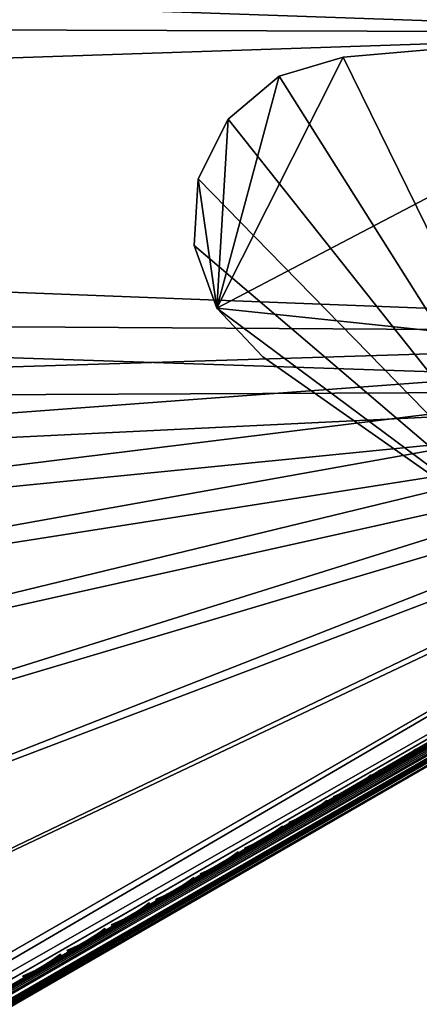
# Model space of a CAD drawing. Header units: inches. Extents: x 0 to 54.6, y -45.5 to 0.
# Tile 362 of 439: x 48.4 to 50.5, y -35.1 to -29.9. Entities that reach past the tile are written whole.
import ezdxf

# ---------------------------------------------------------------- set-up
doc = ezdxf.new("R2010")
doc.units = ezdxf.units.IN
doc.header["$LTSCALE"] = 0.03937
doc.header["$MEASUREMENT"] = 0
for name, color, linetype in [('A-FURN-3-ST', 151, 'Continuous'), ('A-FURN-3-ST-LGHW', 32, 'Continuous'), ('A-FURN-3-ST-SEAM', 250, 'Continuous'), ('A-FURN-3-STITCH', 15, 'Continuous')]:
    doc.layers.add(name, color=color, linetype=linetype)

msp = doc.modelspace()

# ---------------------------------------------------------------- meshes
at = {"layer": 'A-FURN-3-ST'}
mesh = msp.add_polyface(dxfattribs=at)
corners = [(24.4018, -31.097, 17.9625), (25.9369, -31.96, 18), (24.5748, -30.8708, 18), (52.3307, -29.9378, 18), (23.167, -29.8414, 18), (21.7162, -28.8736, 18), (51.1127, -28.0843, 18), (20.225, -27.9693, 18), (49.8291, -26.2757, 18), (48.4815, -24.5142, 18), (47.0716, -22.8021, 18), (45.6014, -21.1416, 18), (44.0726, -19.5348, 18), (42.4872, -17.9839, 18), (40.8472, -16.4907, 18), (39.1549, -15.0573, 18), (37.4122, -13.6853, 18), (35.6216, -12.3767, 18), (18.6962, -27.13, 18), (33.7852, -11.1331, 18), (31.9054, -9.9561, 18), (42.0806, -16.1148, 5.5), (42.0551, -16.143, 5.3087), (40.4315, -14.6855, 5.5), (40.1104, -15.0687, 5), (40.2332, -14.922, 5.0381), (41.7463, -16.4866, 5), (41.8742, -16.3443, 5.0381), (41.9826, -16.2236, 5.1464), (40.3374, -14.7977, 5.1464), (41.536, -16.7215, 17.9625), (39.9083, -15.3107, 17.9625), (42.0555, -16.1426, 17.1847), (42.0806, -16.1148, 16.9), (40.4074, -14.7142, 17.1847), (40.3369, -14.7985, 17.45), (41.9821, -16.2244, 17.45), (40.2247, -14.9325, 17.6778), (41.8654, -16.3545, 17.6778), (40.0785, -15.1073, 17.8526), (41.7132, -16.5241, 17.8526), (24.2095, -31.3469, 5), (22.8229, -30.3329, 5), (54.0012, -31.5337, 5), (52.879, -29.6824, 5), (21.3938, -29.3797, 5), (19.925, -28.4889, 5), (51.6934, -27.871, 5), (18.4192, -27.6622, 5), (50.4457, -26.1018, 5), (49.1376, -24.3769, 5), (47.7705, -22.6982, 5), (46.346, -21.068, 5), (44.866, -19.488, 5), (16.8791, -26.9013, 5), (43.3321, -17.9603, 5), (38.4263, -13.7083, 5), (36.6961, -12.4071, 5), (34.9219, -11.1665, 5), (33.1058, -9.9882, 5)]
mesh.append_faces([[corners[k] for k in face] for face in [(0, 1, 2), (2, 3, 4), (4, 3, 5), (5, 6, 7), (7, 6, 8), (7, 8, 9), (9, 10, 7), (7, 10, 11), (7, 11, 12), (12, 13, 7), (7, 13, 14), (7, 14, 15), (15, 16, 7), (7, 16, 17), (7, 17, 18), (18, 17, 19), (18, 19, 20), (21, 22, 23), (24, 25, 26), (26, 25, 27), (28, 27, 25, 29), (14, 30, 31), (14, 31, 15), (32, 33, 34), (32, 34, 35, 36), (36, 35, 37, 38), (38, 37, 39, 40), (40, 39, 31, 30), (41, 42, 43), (44, 42, 45), (44, 45, 46), (44, 46, 47), (47, 46, 48), (47, 48, 49), (49, 48, 50), (50, 48, 51), (51, 48, 52), (52, 48, 53), (53, 48, 54), (53, 54, 55), (55, 54, 26), (26, 54, 24), (24, 54, 56), (56, 54, 57), (57, 54, 58), (58, 54, 59)]])
mesh = msp.add_polyface(dxfattribs=at)
corners = [(24.5748, -30.8708, 18), (53.4815, -31.8337, 18), (52.3307, -29.9378, 18), (21.7162, -28.8736, 18), (51.1127, -28.0843, 18), (53.3025, -29.4167, 5.5), (53.2702, -29.4367, 5.3087), (52.1074, -27.5907, 5.5), (52.0758, -27.6119, 5.3087), (50.8498, -25.8073, 5.5), (50.8189, -25.8296, 5.3087), (50.4457, -26.1018, 5), (49.2881, -24.2588, 5.0381), (50.6003, -25.989, 5.0381), (51.6934, -27.871, 5), (51.8518, -27.7637, 5.0381), (52.879, -29.6824, 5), (53.041, -29.5806, 5.0381), (54.0012, -31.5337, 5), (54.1666, -31.4378, 5.0381), (53.1784, -29.4943, 5.1464), (51.986, -27.6727, 5.1464), (50.7313, -25.8934, 5.1464), (53.3025, -29.4167, 16.9), (52.1074, -27.5907, 16.9), (50.8498, -25.8073, 16.9), (53.6673, -31.7263, 17.9788), (52.6127, -29.8513, 17.9625), (51.4331, -28.049, 17.9625), (52.8372, -29.7098, 17.8526), (51.6525, -27.8998, 17.8526), (53.0299, -29.5884, 17.6778), (51.8409, -27.7718, 17.6778), (53.1778, -29.4952, 17.45), (51.9855, -27.6735, 17.45), (53.2708, -29.4366, 17.1847), (52.0764, -27.6118, 17.1847), (53.8459, -31.6229, 17.9162), (54.0105, -31.5277, 17.8145), (50.8195, -25.8294, 17.1847), (50.7308, -25.8943, 17.45), (50.5897, -25.9975, 17.6778), (50.4059, -26.132, 17.8526), (50.1917, -26.2886, 17.9625), (49.8291, -26.2757, 18), (48.8901, -24.5723, 17.9625), (49.5017, -24.0916, 17.1847), (49.0987, -24.4083, 17.8526), (22.8229, -30.3329, 5)]
mesh.append_faces([[corners[k] for k in face] for face in [(0, 1, 2), (3, 2, 4), (5, 6, 7), (7, 6, 8), (7, 8, 9), (9, 8, 10), (11, 12, 13), (11, 13, 14), (14, 13, 15), (14, 15, 16), (16, 15, 17), (16, 17, 18), (19, 17, 20), (20, 17, 15, 21), (21, 15, 13, 22), (8, 6, 20, 21), (8, 21, 22, 10), (23, 5, 24), (24, 5, 7), (24, 7, 25), (25, 7, 9), (1, 26, 2), (2, 26, 27), (2, 27, 28), (28, 27, 29, 30), (30, 29, 31, 32), (32, 31, 33, 34), (34, 33, 35, 36), (36, 35, 23), (26, 37, 27), (27, 37, 29), (29, 38, 31), (23, 24, 36), (36, 24, 39), (36, 39, 40, 34), (34, 40, 41, 32), (32, 41, 42, 30), (30, 42, 43, 28), (28, 43, 4), (4, 43, 44), (44, 43, 45), (24, 25, 39), (39, 25, 46), (42, 47, 45, 43), (4, 2, 28), (18, 48, 16)]])
mesh = msp.add_polyface(dxfattribs=at)
corners = [(34.2894, -43.1487, 17.4533), (34.3568, -43.1502, 17.4148), (34.4566, -43.0926, 17.5552), (34.3966, -43.0867, 17.6042), (34.5781, -43.0224, 17.6705), (34.5273, -43.0113, 17.7282), (34.7169, -42.9422, 17.7562), (34.6763, -42.9251, 17.8203), (34.7484, -42.938, 17.6853), (34.6211, -43.0115, 17.6067), (34.5096, -43.0759, 17.501), (34.418, -43.1288, 17.3722), (34.35, -43.168, 17.2252), (34.2827, -43.193, 17.2546), (34.3081, -43.1922, 17.0658), (34.748, -42.7136, 17.9727), (34.7194, -42.6664, 17.9789), (34.5704, -42.8164, 17.9104), (34.5408, -42.7699, 17.9162), (34.4068, -42.9111, 17.8093), (34.3763, -42.8652, 17.8146), (34.2634, -42.9941, 17.6733), (34.2547, -43.139, 17.4702), (34.3651, -43.0752, 17.6257), (34.4997, -42.9974, 17.7535), (34.6533, -42.9086, 17.8484), (34.82, -42.8122, 17.9069), (34.2497, -43.0016, 5.044), (34.3854, -42.8589, 5), (34.4479, -42.9671, 5.0335), (34.3326, -43.0938, 5.106), (34.4937, -43.0464, 5.125), (34.3556, -43.1103, 5.1341), (34.3961, -43.1274, 5.1981), (34.3044, -43.1804, 5.269), (34.2444, -43.1746, 5.22), (34.3104, -43.1909, 5.4043), (34.2431, -43.2158, 5.375), (34.3573, -43.1638, 5.3232), (34.4276, -43.1232, 5.2691), (34.5104, -43.0754, 5.25), (33.7523, -41.2276, 17.9625), (33.9915, -41.0733, 18), (34.9051, -42.5589, 18), (25.9369, -31.96, 18), (53.4815, -31.8337, 18), (24.5748, -30.8708, 18), (35.0301, -42.7754, 17.75), (34.2939, -43.2004, 16.9), (34.2939, -43.2004, 5.5), (54.0012, -31.5337, 5), (25.5512, -32.4196, 5), (24.2095, -31.3469, 5)]
mesh.append_faces([[corners[k] for k in face] for face in [(0, 1, 2, 3), (3, 2, 4, 5), (5, 4, 6, 7), (8, 6, 9), (9, 6, 4), (9, 4, 10), (10, 4, 2), (10, 2, 11), (11, 2, 1), (11, 1, 12), (12, 1, 13), (12, 13, 14), (15, 16, 17), (17, 16, 18), (17, 18, 19), (19, 18, 20), (19, 20, 21), (22, 0, 3, 23), (23, 3, 5, 24), (24, 5, 7, 25), (21, 23, 24, 19), (19, 24, 25, 17), (17, 25, 26, 15), (27, 28, 29), (27, 29, 30), (30, 29, 31), (30, 31, 32), (32, 31, 33), (32, 33, 34, 35), (36, 37, 38), (38, 37, 34), (38, 34, 39), (39, 34, 33), (39, 33, 40), (40, 33, 31), (41, 18, 16), (42, 16, 43), (44, 45, 46), (10, 11, 47), (47, 11, 12), (47, 12, 14), (14, 48, 47), (49, 36, 40), (40, 36, 38), (40, 38, 39), (50, 51, 52)]])
mesh = msp.add_polyface(dxfattribs=at)
corners = [(53.6673, -31.7263, 17.9788), (53.4815, -31.8337, 18), (53.6938, -31.7746, 17.9728), (53.544, -31.942, 17.9665), (53.7434, -31.8866, 17.9071), (53.5898, -32.0212, 17.875), (53.7512, -31.912, 17.8773), (53.7571, -31.9493, 17.8092), (53.9077, -31.8623, 17.7564), (53.9131, -31.8185, 17.8206), (54.0464, -31.7822, 17.6707), (54.0622, -31.7323, 17.7285), (54.1682, -31.7119, 17.5555), (54.1931, -31.6567, 17.6047), (54.1271, -31.7497, 17.501), (54.0155, -31.8142, 17.6067), (53.8882, -31.8876, 17.6853), (53.7501, -31.9673, 17.7337), (53.6065, -32.0503, 17.75), (54.1787, -31.4942, 17.6735), (54.1548, -31.4442, 17.6778), (54.0351, -31.5772, 17.8095), (54.0105, -31.5277, 17.8145), (53.8714, -31.6719, 17.9106), (53.8459, -31.6229, 17.9162), (53.9102, -31.7902, 17.8487), (54.0639, -31.7014, 17.7538), (54.1987, -31.6235, 17.6262), (54.1312, -31.6926, 5.1049), (54.1438, -31.726, 5.1742), (54.1094, -31.7212, 5.125), (54.1262, -31.7503, 5.25), (54.1205, -31.6689, 5.0747), (54.0637, -31.642, 5.0335), (54.0645, -31.5607, 5.0079), (54.0012, -31.5337, 5), (54.1666, -31.4378, 5.0381), (35.0301, -42.7754, 17.75), (54.3427, -31.6252, 16.9), (54.3285, -31.6334, 17.0658), (54.2866, -31.6576, 17.2252), (34.2939, -43.2004, 5.5), (54.3427, -31.6252, 5.5), (34.5104, -43.0754, 5.25), (54.2185, -31.6969, 17.3722)]
mesh.append_faces([[corners[k] for k in face] for face in [(0, 1, 2), (2, 1, 3), (2, 3, 4), (4, 3, 5), (4, 5, 6), (6, 5, 7), (6, 7, 8, 9), (9, 8, 10, 11), (11, 10, 12, 13), (14, 12, 15), (15, 12, 10), (15, 10, 16), (16, 10, 8), (16, 8, 17), (17, 8, 7), (17, 7, 18), (18, 7, 5), (19, 20, 21), (21, 20, 22), (21, 22, 23), (23, 22, 24), (23, 24, 2), (2, 24, 0), (23, 2, 4, 25), (25, 4, 6, 9), (25, 9, 11, 26), (26, 11, 13, 27), (23, 25, 26, 21), (21, 26, 27, 19), (28, 29, 30), (30, 29, 31), (28, 30, 32), (32, 30, 33), (32, 33, 34), (34, 33, 35), (34, 35, 36), (37, 38, 18), (18, 38, 39), (18, 39, 40), (38, 41, 42), (42, 43, 31), (40, 44, 18), (18, 44, 14), (18, 14, 15), (15, 16, 18), (18, 16, 17)]])
mesh = msp.add_polyface(dxfattribs=at)
corners = [(35.0301, -42.7754, 17.75), (53.6065, -32.0503, 17.75), (35.0133, -42.7464, 17.875), (53.5898, -32.0212, 17.875), (34.9676, -42.6671, 17.9665), (53.544, -31.942, 17.9665), (34.9051, -42.5589, 18), (53.4815, -31.8337, 18), (34.6763, -42.9251, 17.8203), (34.7169, -42.9422, 17.7562), (34.8674, -42.8553, 17.809), (34.8381, -42.8316, 17.8771), (34.8864, -42.8583, 17.7337), (34.7484, -42.938, 17.6853), (34.82, -42.8122, 17.9069), (34.748, -42.7136, 17.9727), (34.7194, -42.6664, 17.9789), (34.6533, -42.9086, 17.8484), (34.3854, -42.8589, 5), (54.0012, -31.5337, 5), (34.4479, -42.9671, 5.0335), (54.0637, -31.642, 5.0335), (34.4937, -43.0464, 5.125), (54.1094, -31.7212, 5.125), (34.5104, -43.0754, 5.25), (54.1262, -31.7503, 5.25), (33.9915, -41.0733, 18), (33.0148, -39.6285, 18), (31.9767, -38.2271, 18), (30.8791, -36.8718, 18), (29.7242, -35.565, 18), (28.5139, -34.3093, 18), (27.2507, -33.1069, 18), (25.9369, -31.96, 18), (34.6211, -43.0115, 17.6067), (34.5096, -43.0759, 17.501), (34.2939, -43.2004, 16.9), (54.3427, -31.6252, 16.9), (34.2939, -43.2004, 5.5), (54.3427, -31.6252, 5.5), (33.4855, -41.3957, 5), (32.5233, -39.9726, 5), (31.5006, -38.5924, 5), (30.4195, -37.2575, 5), (29.2818, -35.9704, 5), (28.0897, -34.7335, 5), (26.8454, -33.5492, 5), (25.5512, -32.4196, 5)]
mesh.append_faces([[corners[k] for k in face] for face in [(0, 1, 2), (2, 1, 3), (2, 3, 4), (4, 3, 5), (4, 5, 6), (6, 5, 7), (8, 9, 10, 11), (11, 10, 2), (2, 10, 0), (0, 10, 12), (12, 10, 13), (13, 10, 9), (11, 2, 14), (14, 2, 4), (14, 4, 15), (15, 4, 6), (15, 6, 16), (17, 8, 11, 14), (18, 19, 20), (20, 19, 21), (20, 21, 22), (22, 21, 23), (22, 23, 24), (24, 23, 25), (6, 7, 26), (26, 7, 27), (27, 7, 28), (28, 7, 29), (29, 7, 30), (30, 7, 31), (31, 7, 32), (32, 7, 33), (12, 13, 0), (0, 13, 34), (0, 34, 35), (0, 36, 37), (36, 38, 37), (39, 38, 24), (18, 40, 19), (19, 40, 41), (19, 41, 42), (42, 43, 19), (19, 43, 44), (19, 44, 45), (45, 46, 19), (19, 46, 47)]])
at = {"layer": 'A-FURN-3-ST-LGHW'}
mesh = msp.add_polyface(dxfattribs=at)
corners = [(51.4964, -32.9457, 5), (49.4148, -31.3988, 5), (49.6572, -31.6562, 5), (49.294, -31.0664, 5), (49.3148, -30.7134, 5), (49.4737, -30.3975, 5), (49.7448, -30.1703, 5), (50.0836, -30.0691, 5), (52.3213, -29.8748, 5), (53.4444, -31.8227, 5), (49.6572, -31.6562, 4.7502), (49.4148, -31.3988, 4.7502), (49.294, -31.0664, 4.7502), (49.3148, -30.7134, 4.7502), (49.4737, -30.3975, 4.7502), (49.7448, -30.1703, 4.7502), (50.0836, -30.0691, 4.7502), (51.4964, -32.9457, 4.7502), (53.4444, -31.8227, 4.7502), (52.3213, -29.8748, 4.7502)]
mesh.append_faces([[corners[k] for k in face] for face in [(1, 10, 2), (1, 11, 10), (3, 11, 1), (3, 12, 11), (4, 12, 3), (4, 13, 12), (5, 13, 4), (5, 14, 13), (6, 14, 5), (6, 15, 14), (16, 6, 7), (16, 15, 6), (19, 7, 8), (19, 16, 7), (0, 10, 17), (0, 2, 10)]])
mesh.append_faces([[corners[k] for k in face] for face in [(0, 1, 2), (11, 17, 10), (18, 8, 9), (17, 9, 0)]], dxfattribs={"vtx0": -1})
mesh.append_faces([[corners[k] for k in face] for face in [(0, 3, 1), (0, 4, 3), (0, 5, 4), (0, 6, 5), (0, 7, 6), (0, 8, 7), (11, 18, 17), (11, 19, 18), (11, 16, 19), (11, 15, 16), (11, 14, 15), (11, 13, 14)]], dxfattribs={"vtx0": -1, "vtx2": -1})
mesh.append_faces([[corners[k] for k in face] for face in [(0, 9, 8), (11, 12, 13), (18, 19, 8), (17, 18, 9)]], dxfattribs={"vtx2": -1})
at = {"layer": 'A-FURN-3-ST-SEAM'}
mesh = msp.add_polyface(dxfattribs=at)
corners = [(53.7464, -31.9041, 17.8324), (53.7554, -31.9193, 17.8334), (53.5961, -32.0112, 17.8515), (53.5873, -31.9959, 17.8505), (47.4038, -35.5864, 17.8515), (47.395, -35.5711, 17.8505), (41.2115, -39.1615, 17.8515), (41.2026, -39.1462, 17.8505), (35.0385, -42.7702, 17.9045), (35.0377, -42.7688, 17.8868), (41.2301, -39.1937, 17.8868), (41.2309, -39.1951, 17.9045), (47.4224, -35.6185, 17.8868), (47.4232, -35.6199, 17.9045), (53.6147, -32.0434, 17.8868), (53.6155, -32.0448, 17.9045), (53.7798, -31.948, 17.868), (53.7836, -31.9477, 17.8854), (53.7647, -31.9326, 17.8406), (53.6042, -32.0252, 17.8588), (47.4119, -35.6004, 17.8588), (41.2196, -39.1755, 17.8588), (35.0272, -42.7506, 17.8588), (35.0192, -42.7367, 17.8515), (53.5656, -31.9584, 17.9), (53.5692, -31.9645, 17.9255), (53.726, -31.8658, 17.8825), (53.7408, -31.8654, 17.906), (47.3768, -35.5397, 17.9255), (47.3733, -35.5335, 17.9), (41.1845, -39.1148, 17.9255), (41.181, -39.1087, 17.9), (34.9922, -42.6899, 17.9255), (41.1904, -39.1249, 17.939), (47.3827, -35.5498, 17.939), (53.575, -31.9746, 17.939), (53.7489, -31.8743, 17.9192), (41.1982, -39.1386, 17.9472), (47.3906, -35.5634, 17.9472), (53.5829, -31.9883, 17.9472), (53.7581, -31.8871, 17.9272), (35.0361, -42.766, 17.9217), (41.2284, -39.1908, 17.9217), (47.4207, -35.6157, 17.9217), (53.6131, -32.0406, 17.9217), (53.7841, -31.9419, 17.9022), (41.1874, -39.1198, 17.8675), (41.1827, -39.1117, 17.8826), (47.375, -35.5365, 17.8826), (47.3797, -35.5446, 17.8675), (53.5674, -31.9614, 17.8826), (53.572, -31.9695, 17.8675), (53.7318, -31.8664, 17.8639), (53.734, -31.876, 17.8491), (34.9887, -42.6838, 17.9), (53.7754, -31.9176, 17.9259), (53.6004, -32.0186, 17.9459), (47.4081, -35.5938, 17.9459), (41.2158, -39.1689, 17.9459), (53.7813, -31.9314, 17.9164), (53.6079, -32.0316, 17.9362), (47.4155, -35.6067, 17.9362), (41.2232, -39.1818, 17.9362), (35.0234, -42.7441, 17.9459), (35.0309, -42.757, 17.9362), (53.739, -31.889, 17.8381), (53.5789, -31.9814, 17.8563), (47.3866, -35.5566, 17.8563), (41.1943, -39.1317, 17.8563)]
mesh.append_faces([[corners[k] for k in face] for face in [(0, 1, 2, 3), (3, 2, 4, 5), (5, 4, 6, 7), (8, 9, 10, 11), (11, 10, 12, 13), (13, 12, 14, 15), (15, 14, 16, 17), (1, 18, 19, 2), (2, 19, 20, 4), (4, 20, 21, 6), (6, 21, 22, 23), (24, 25, 26), (26, 25, 27), (25, 24, 28), (28, 24, 29), (28, 29, 30), (30, 29, 31), (30, 31, 32), (30, 33, 34, 28), (28, 34, 35, 25), (25, 35, 36, 27), (33, 37, 38, 34), (34, 38, 39, 35), (35, 39, 40, 36), (41, 8, 11, 42), (42, 11, 13, 43), (43, 13, 15, 44), (44, 15, 17, 45), (46, 47, 48, 49), (49, 48, 50, 51), (51, 50, 52, 53), (47, 54, 31), (47, 31, 48), (48, 31, 29), (48, 29, 50), (50, 29, 24), (50, 24, 26), (50, 26, 52), (55, 40, 39, 56), (56, 39, 38, 57), (57, 38, 37, 58), (59, 55, 56, 60), (60, 56, 57, 61), (61, 57, 58, 62), (62, 58, 63, 64), (45, 59, 60, 44), (44, 60, 61, 43), (43, 61, 62, 42), (42, 62, 64, 41), (18, 16, 14, 19), (19, 14, 12, 20), (20, 12, 10, 21), (21, 10, 9, 22), (65, 0, 3, 66), (66, 3, 5, 67), (67, 5, 7, 68), (53, 65, 66, 51), (51, 66, 67, 49), (49, 67, 68, 46)]])
at = {"layer": 'A-FURN-3-STITCH'}
mesh = msp.add_polymesh((7, 4), dxfattribs=at)
for k, corner in enumerate([(50.4719, -33.7438, 17.9499), (50.4708, -33.7419, 17.9514), (50.4686, -33.7382, 17.9543), (50.4675, -33.7364, 17.9558), (50.4407, -33.7667, 17.9556), (50.4408, -33.7671, 17.9608), (50.4386, -33.7634, 17.9637), (50.4363, -33.7593, 17.9615), (50.4083, -33.7884, 17.9588), (50.4085, -33.7888, 17.964), (50.4063, -33.7851, 17.9669), (50.4039, -33.781, 17.9646), (50.3749, -33.8087, 17.9594), (50.375, -33.8091, 17.9646), (50.3728, -33.8054, 17.9675), (50.3705, -33.8013, 17.9652), (50.3407, -33.8275, 17.9575), (50.3408, -33.8278, 17.9627), (50.3386, -33.8241, 17.9656), (50.3363, -33.8201, 17.9633), (50.3058, -33.8446, 17.953), (50.3059, -33.845, 17.9582), (50.3037, -33.8413, 17.9611), (50.3014, -33.8372, 17.9589), (50.2706, -33.86, 17.9461), (50.2695, -33.8582, 17.9476), (50.2673, -33.8545, 17.9505), (50.2662, -33.8526, 17.9519)]):
    mesh.set_mesh_vertex(divmod(k, 4), corner)
mesh = msp.add_polymesh((7, 4), dxfattribs=at)
for k, corner in enumerate([(50.2367, -33.8796, 17.9499), (50.2356, -33.8777, 17.9514), (50.2334, -33.874, 17.9543), (50.2323, -33.8722, 17.9558), (50.2056, -33.9025, 17.9556), (50.2057, -33.9029, 17.9608), (50.2035, -33.8992, 17.9637), (50.2012, -33.8951, 17.9615), (50.1732, -33.9242, 17.9588), (50.1733, -33.9245, 17.964), (50.1711, -33.9208, 17.9669), (50.1688, -33.9168, 17.9646), (50.1398, -33.9445, 17.9594), (50.1399, -33.9448, 17.9646), (50.1377, -33.9411, 17.9675), (50.1354, -33.937, 17.9652), (50.1055, -33.9632, 17.9575), (50.1056, -33.9636, 17.9627), (50.1034, -33.9599, 17.9656), (50.1011, -33.9558, 17.9633), (50.0707, -33.9804, 17.953), (50.0708, -33.9808, 17.9582), (50.0686, -33.9771, 17.9611), (50.0663, -33.973, 17.9589), (50.0354, -33.9958, 17.9461), (50.0343, -33.994, 17.9476), (50.0321, -33.9903, 17.9505), (50.031, -33.9884, 17.9519)]):
    mesh.set_mesh_vertex(divmod(k, 4), corner)
mesh = msp.add_polymesh((7, 4), dxfattribs=at)
for k, corner in enumerate([(50.0016, -34.0153, 17.9499), (50.0005, -34.0135, 17.9514), (49.9983, -34.0098, 17.9543), (49.9972, -34.0079, 17.9558), (49.9704, -34.0383, 17.9556), (49.9705, -34.0386, 17.9608), (49.9683, -34.0349, 17.9637), (49.966, -34.0308, 17.9615), (49.938, -34.0599, 17.9588), (49.9381, -34.0603, 17.964), (49.9359, -34.0566, 17.9669), (49.9336, -34.0525, 17.9646), (49.9046, -34.0802, 17.9594), (49.9047, -34.0806, 17.9646), (49.9025, -34.0769, 17.9675), (49.9002, -34.0728, 17.9652), (49.8704, -34.099, 17.9575), (49.8705, -34.0994, 17.9627), (49.8683, -34.0957, 17.9656), (49.866, -34.0916, 17.9633), (49.8355, -34.1162, 17.953), (49.8356, -34.1165, 17.9582), (49.8334, -34.1128, 17.9611), (49.8311, -34.1087, 17.9589), (49.8003, -34.1316, 17.9461), (49.7992, -34.1297, 17.9476), (49.797, -34.126, 17.9505), (49.7959, -34.1242, 17.9519)]):
    mesh.set_mesh_vertex(divmod(k, 4), corner)
mesh = msp.add_polymesh((7, 4), dxfattribs=at)
for k, corner in enumerate([(49.7664, -34.1511, 17.9499), (49.7653, -34.1492, 17.9514), (49.7631, -34.1455, 17.9543), (49.762, -34.1437, 17.9558), (49.7353, -34.174, 17.9556), (49.7354, -34.1744, 17.9608), (49.7332, -34.1707, 17.9637), (49.7309, -34.1666, 17.9615), (49.7029, -34.1957, 17.9588), (49.703, -34.1961, 17.964), (49.7008, -34.1924, 17.9669), (49.6985, -34.1883, 17.9646), (49.6695, -34.216, 17.9594), (49.6696, -34.2164, 17.9646), (49.6674, -34.2127, 17.9675), (49.6651, -34.2086, 17.9652), (49.6352, -34.2348, 17.9575), (49.6353, -34.2351, 17.9627), (49.6331, -34.2314, 17.9656), (49.6308, -34.2274, 17.9633), (49.6004, -34.2519, 17.953), (49.6005, -34.2523, 17.9582), (49.5983, -34.2486, 17.9611), (49.596, -34.2445, 17.9589), (49.5651, -34.2673, 17.9461), (49.564, -34.2655, 17.9476), (49.5618, -34.2618, 17.9505), (49.5607, -34.2599, 17.9519)]):
    mesh.set_mesh_vertex(divmod(k, 4), corner)
mesh = msp.add_polymesh((7, 4), dxfattribs=at)
for k, corner in enumerate([(49.5313, -34.2869, 17.9499), (49.5302, -34.285, 17.9514), (49.528, -34.2813, 17.9543), (49.5269, -34.2794, 17.9558), (49.5001, -34.3098, 17.9556), (49.5002, -34.3102, 17.9608), (49.498, -34.3065, 17.9637), (49.4957, -34.3024, 17.9615), (49.4677, -34.3315, 17.9588), (49.4678, -34.3318, 17.964), (49.4656, -34.3281, 17.9669), (49.4633, -34.3241, 17.9646), (49.4343, -34.3518, 17.9594), (49.4344, -34.3521, 17.9646), (49.4322, -34.3484, 17.9675), (49.4299, -34.3443, 17.9652), (49.4001, -34.3705, 17.9575), (49.4002, -34.3709, 17.9627), (49.398, -34.3672, 17.9656), (49.3957, -34.3631, 17.9633), (49.3652, -34.3877, 17.953), (49.3653, -34.3881, 17.9582), (49.3631, -34.3843, 17.9611), (49.3608, -34.3803, 17.9589), (49.33, -34.4031, 17.9461), (49.3289, -34.4013, 17.9476), (49.3267, -34.3976, 17.9505), (49.3256, -34.3957, 17.9519)]):
    mesh.set_mesh_vertex(divmod(k, 4), corner)
mesh = msp.add_polymesh((7, 4), dxfattribs=at)
for k, corner in enumerate([(49.2961, -34.4226, 17.9499), (49.295, -34.4208, 17.9514), (49.2928, -34.4171, 17.9543), (49.2917, -34.4152, 17.9558), (49.265, -34.4456, 17.9556), (49.2651, -34.4459, 17.9608), (49.2629, -34.4422, 17.9637), (49.2606, -34.4381, 17.9615), (49.2326, -34.4672, 17.9588), (49.2327, -34.4676, 17.964), (49.2305, -34.4639, 17.9669), (49.2282, -34.4598, 17.9646), (49.1992, -34.4875, 17.9594), (49.1993, -34.4879, 17.9646), (49.1971, -34.4842, 17.9675), (49.1948, -34.4801, 17.9652), (49.1649, -34.5063, 17.9575), (49.165, -34.5067, 17.9627), (49.1628, -34.503, 17.9656), (49.1605, -34.4989, 17.9633), (49.1301, -34.5235, 17.953), (49.1302, -34.5238, 17.9582), (49.128, -34.5201, 17.9611), (49.1257, -34.516, 17.9589), (49.0948, -34.5389, 17.9461), (49.0937, -34.537, 17.9476), (49.0915, -34.5333, 17.9505), (49.0904, -34.5315, 17.9519)]):
    mesh.set_mesh_vertex(divmod(k, 4), corner)
mesh = msp.add_polymesh((7, 4), dxfattribs=at)
for k, corner in enumerate([(49.061, -34.5584, 17.9499), (49.0599, -34.5565, 17.9514), (49.0577, -34.5528, 17.9543), (49.0566, -34.551, 17.9558), (49.0298, -34.5813, 17.9556), (49.0299, -34.5817, 17.9608), (49.0277, -34.578, 17.9637), (49.0254, -34.5739, 17.9615), (48.9974, -34.603, 17.9588), (48.9975, -34.6034, 17.964), (48.9953, -34.5997, 17.9669), (48.993, -34.5956, 17.9646), (48.964, -34.6233, 17.9594), (48.9641, -34.6237, 17.9646), (48.9619, -34.6199, 17.9675), (48.9596, -34.6159, 17.9652), (48.9298, -34.6421, 17.9575), (48.9299, -34.6424, 17.9627), (48.9277, -34.6387, 17.9656), (48.9254, -34.6346, 17.9633), (48.8949, -34.6592, 17.953), (48.895, -34.6596, 17.9582), (48.8928, -34.6559, 17.9611), (48.8905, -34.6518, 17.9589), (48.8597, -34.6746, 17.9461), (48.8586, -34.6728, 17.9476), (48.8564, -34.6691, 17.9505), (48.8553, -34.6672, 17.9519)]):
    mesh.set_mesh_vertex(divmod(k, 4), corner)
mesh = msp.add_polymesh((7, 4), dxfattribs=at)
for k, corner in enumerate([(48.8258, -34.6942, 17.9499), (48.8247, -34.6923, 17.9514), (48.8225, -34.6886, 17.9543), (48.8214, -34.6867, 17.9558), (48.7947, -34.7171, 17.9556), (48.7948, -34.7175, 17.9608), (48.7926, -34.7137, 17.9637), (48.7903, -34.7097, 17.9615), (48.7623, -34.7388, 17.9588), (48.7624, -34.7391, 17.964), (48.7602, -34.7354, 17.9669), (48.7579, -34.7313, 17.9646), (48.7289, -34.7591, 17.9594), (48.729, -34.7594, 17.9646), (48.7268, -34.7557, 17.9675), (48.7245, -34.7516, 17.9652), (48.6946, -34.7778, 17.9575), (48.6947, -34.7782, 17.9627), (48.6925, -34.7745, 17.9656), (48.6902, -34.7704, 17.9633), (48.6598, -34.795, 17.953), (48.6599, -34.7954, 17.9582), (48.6577, -34.7916, 17.9611), (48.6554, -34.7876, 17.9589), (48.6245, -34.8104, 17.9461), (48.6234, -34.8086, 17.9476), (48.6212, -34.8049, 17.9505), (48.6201, -34.803, 17.9519)]):
    mesh.set_mesh_vertex(divmod(k, 4), corner)
mesh = msp.add_polymesh((7, 4), dxfattribs=at)
for k, corner in enumerate([(48.5907, -34.8299, 17.9499), (48.5896, -34.8281, 17.9514), (48.5874, -34.8243, 17.9543), (48.5863, -34.8225, 17.9558), (48.5595, -34.8529, 17.9556), (48.5596, -34.8532, 17.9608), (48.5574, -34.8495, 17.9637), (48.5551, -34.8454, 17.9615), (48.5271, -34.8745, 17.9588), (48.5272, -34.8749, 17.964), (48.525, -34.8712, 17.9669), (48.5227, -34.8671, 17.9646), (48.4937, -34.8948, 17.9594), (48.4938, -34.8952, 17.9646), (48.4916, -34.8915, 17.9675), (48.4893, -34.8874, 17.9652), (48.4595, -34.9136, 17.9575), (48.4596, -34.914, 17.9627), (48.4574, -34.9103, 17.9656), (48.4551, -34.9062, 17.9633), (48.4246, -34.9307, 17.953), (48.4247, -34.9311, 17.9582), (48.4225, -34.9274, 17.9611), (48.4202, -34.9233, 17.9589), (48.3894, -34.9462, 17.9461), (48.3883, -34.9443, 17.9476), (48.3861, -34.9406, 17.9505), (48.385, -34.9387, 17.9519)]):
    mesh.set_mesh_vertex(divmod(k, 4), corner)

doc.saveas('drawing.dxf')
